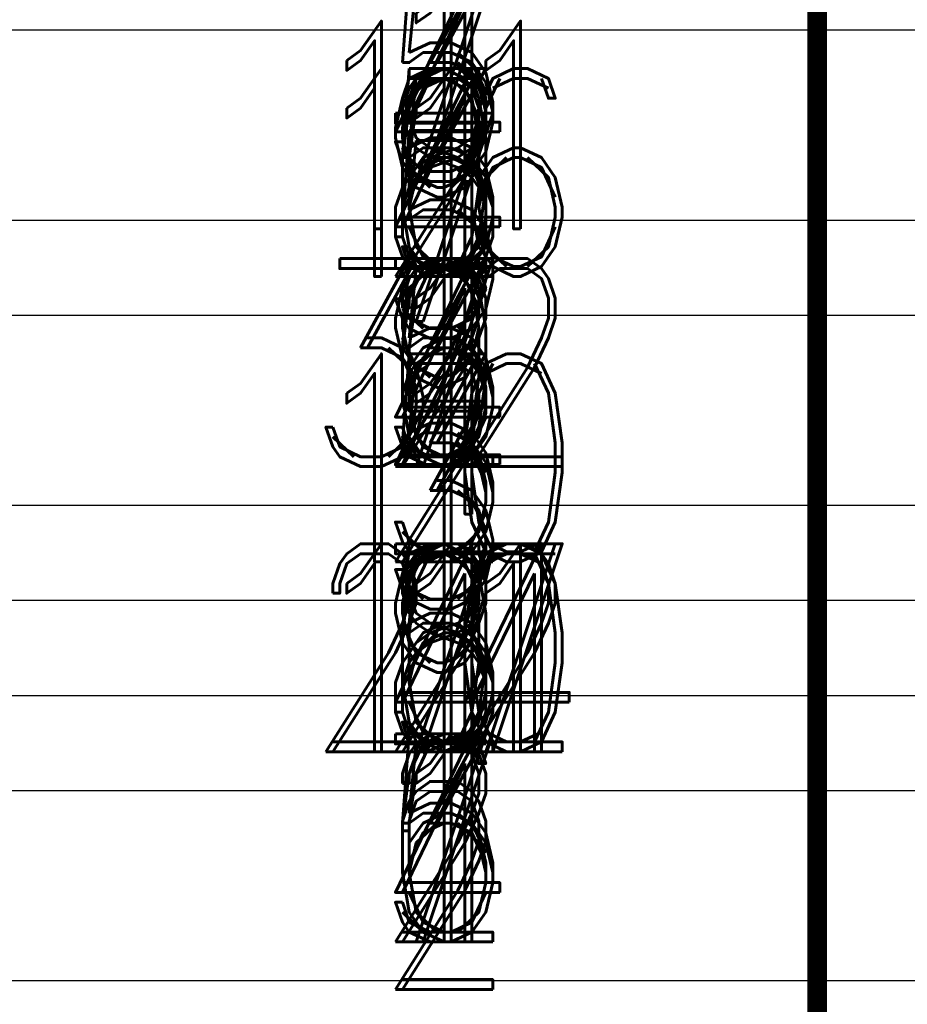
# Model space of a CAD drawing. Extents: x -2 to 113, y -136 to 16.
# Tile 407 of 541: x 73.53 to 78.2, y -33.26 to -28.08. Entities that reach past the tile are written whole.
import ezdxf
from ezdxf.enums import TextEntityAlignment as Align

# ---------------------------------------------------------------- set-up
doc = ezdxf.new("R2010")
doc.units = 0
doc.header["$MEASUREMENT"] = 0
doc.linetypes.add('SOLID', pattern=[0])
doc.layers.get('0').update_dxf_attribs({"linetype": 'SOLID'})
for name, color, linetype in [('1', 7, 'SOLID'), ('10', 7, 'SOLID'), ('11', 7, 'SOLID'), ('12', 7, 'SOLID'), ('13', 7, 'SOLID'), ('14', 7, 'SOLID'), ('15', 7, 'SOLID'), ('16', 7, 'SOLID'), ('17', 7, 'SOLID'), ('18', 7, 'SOLID'), ('19', 7, 'SOLID'), ('2', 7, 'SOLID'), ('20', 7, 'SOLID'), ('21', 7, 'SOLID'), ('22', 7, 'SOLID'), ('23', 7, 'SOLID'), ('24', 7, 'SOLID'), ('25', 7, 'SOLID'), ('26', 7, 'SOLID'), ('27', 7, 'SOLID'), ('28', 7, 'SOLID'), ('29', 7, 'SOLID'), ('3', 7, 'SOLID'), ('30', 7, 'SOLID'), ('31', 7, 'SOLID'), ('32', 7, 'SOLID'), ('33', 7, 'SOLID'), ('34', 7, 'SOLID'), ('35', 7, 'SOLID'), ('36', 7, 'SOLID'), ('37', 7, 'SOLID'), ('38', 7, 'SOLID'), ('39', 7, 'SOLID'), ('4', 7, 'SOLID'), ('40', 7, 'SOLID'), ('41', 7, 'SOLID'), ('42', 7, 'SOLID'), ('43', 7, 'SOLID'), ('44', 7, 'SOLID'), ('45', 7, 'SOLID'), ('46', 7, 'SOLID'), ('47', 7, 'SOLID'), ('48', 7, 'SOLID'), ('49', 7, 'SOLID'), ('5', 7, 'SOLID'), ('50', 7, 'SOLID'), ('51', 7, 'SOLID'), ('52', 7, 'SOLID'), ('53', 7, 'SOLID'), ('54', 7, 'SOLID'), ('55', 7, 'SOLID'), ('56', 7, 'SOLID'), ('57', 7, 'SOLID'), ('58', 7, 'SOLID'), ('59', 7, 'SOLID'), ('6', 7, 'SOLID'), ('60', 7, 'SOLID'), ('61', 7, 'SOLID'), ('62', 7, 'SOLID'), ('63', 7, 'SOLID'), ('64', 7, 'SOLID'), ('65', 7, 'SOLID'), ('66', 7, 'SOLID'), ('67', 7, 'SOLID'), ('68', 7, 'SOLID'), ('7', 7, 'SOLID'), ('8', 7, 'SOLID'), ('9', 7, 'SOLID')]:
    doc.layers.add(name, color=color, linetype=linetype)
doc.styles.add('ROMAND', font='romand', dxfattribs={"height": 1})

msp = doc.modelspace()

# ---------------------------------------------------------------- linework, layer by layer
at = {"color": 7, "linetype": 'SOLID', "const_width": 0.1029}
msp.add_lwpolyline([(77.7237, -13.1385), (77.7237, -125.6385)], dxfattribs=at)
at = {"color": 7, "linetype": 'SOLID'}
for points in [[(60.0766, -28.1385), (82.1354, -28.1385)], [(60.0766, -29.6385), (82.1354, -29.6385)], [(60.0766, -30.6385), (82.1354, -30.6385)], [(60.0766, -32.1385), (82.1354, -32.1385)], [(60.0766, -33.1385), (82.1354, -33.1385)]]:
    msp.add_lwpolyline(points, dxfattribs=at)
at = {"layer": '1', "color": 7, "linetype": 'SOLID', "const_width": 0.1029}
msp.add_lwpolyline([(77.7237, -13.1385), (77.7237, -125.6385)], dxfattribs=at)
at = {"layer": '1', "color": 7, "linetype": 'SOLID'}
for points in [[(60.0766, -28.1385), (82.1354, -28.1385)], [(60.0766, -29.6385), (82.1354, -29.6385)], [(60.0766, -30.6385), (82.1354, -30.6385)], [(60.0766, -32.1385), (82.1354, -32.1385)], [(60.0766, -33.1385), (82.1354, -33.1385)]]:
    msp.add_lwpolyline(points, dxfattribs=at)
at = {"layer": '10', "color": 7, "linetype": 'SOLID', "const_width": 0.1029}
msp.add_lwpolyline([(77.7237, -13.1385), (77.7237, -125.6385)], dxfattribs=at)
at = {"layer": '10', "color": 7, "linetype": 'SOLID'}
for points in [[(60.0766, -30.6385), (82.1354, -30.6385)], [(60.0766, -30.6385), (82.1354, -30.6385)], [(60.0766, -32.1385), (82.1354, -32.1385)], [(60.0766, -33.1385), (82.1354, -33.1385)]]:
    msp.add_lwpolyline(points, dxfattribs=at)
at = {"layer": '11', "color": 7, "linetype": 'SOLID', "const_width": 0.1029}
msp.add_lwpolyline([(77.7237, -13.1385), (77.7237, -125.6385)], dxfattribs=at)
at = {"layer": '11', "color": 7, "linetype": 'SOLID'}
for points in [[(60.0766, -30.6385), (82.1354, -30.6385)], [(60.0766, -32.1385), (82.1354, -32.1385)]]:
    msp.add_lwpolyline(points, dxfattribs=at)
at = {"layer": '12', "color": 7, "linetype": 'SOLID', "const_width": 0.1029}
msp.add_lwpolyline([(77.7237, -13.1385), (77.7237, -125.6385)], dxfattribs=at)
at = {"layer": '12', "color": 7, "linetype": 'SOLID'}
for points in [[(60.0766, -29.1385), (82.1354, -29.1385)], [(60.0766, -29.6385), (82.1354, -29.6385)], [(60.0766, -31.1385), (82.1354, -31.1385)], [(60.0766, -31.6385), (82.1354, -31.6385)], [(60.0766, -33.1385), (82.1354, -33.1385)]]:
    msp.add_lwpolyline(points, dxfattribs=at)
at = {"layer": '13', "color": 7, "linetype": 'SOLID', "const_width": 0.1029}
msp.add_lwpolyline([(77.7237, -13.1385), (77.7237, -125.6385)], dxfattribs=at)
at = {"layer": '13', "color": 7, "linetype": 'SOLID'}
for points in [[(60.0766, -29.1385), (82.1354, -29.1385)], [(60.0766, -30.6385), (82.1354, -30.6385)]]:
    msp.add_lwpolyline(points, dxfattribs=at)
at = {"layer": '14', "color": 7, "linetype": 'SOLID', "const_width": 0.1029}
msp.add_lwpolyline([(77.7237, -13.1385), (77.7237, -125.6385)], dxfattribs=at)
at = {"layer": '14', "color": 7, "linetype": 'SOLID'}
for points in [[(60.0766, -29.1385), (82.1354, -29.1385)], [(60.0766, -29.6385), (82.1354, -29.6385)], [(60.0766, -31.1385), (82.1354, -31.1385)], [(60.0766, -31.6385), (82.1354, -31.6385)], [(60.0766, -33.1385), (82.1354, -33.1385)]]:
    msp.add_lwpolyline(points, dxfattribs=at)
at = {"layer": '15', "color": 7, "linetype": 'SOLID', "const_width": 0.1029}
msp.add_lwpolyline([(77.7237, -13.1385), (77.7237, -125.6385)], dxfattribs=at)
at = {"layer": '15', "color": 7, "linetype": 'SOLID'}
for points in [[(60.0766, -29.1385), (82.1354, -29.1385)], [(60.0766, -30.6385), (82.1354, -30.6385)]]:
    msp.add_lwpolyline(points, dxfattribs=at)
at = {"layer": '16', "color": 7, "linetype": 'SOLID', "const_width": 0.1029}
msp.add_lwpolyline([(77.7237, -13.1385), (77.7237, -125.6385)], dxfattribs=at)
at = {"layer": '16', "color": 7, "linetype": 'SOLID'}
for points in [[(60.0766, -29.6385), (82.1354, -29.6385)], [(60.0766, -29.6385), (82.1354, -29.6385)], [(60.0766, -31.6385), (82.1354, -31.6385)], [(60.0766, -31.6385), (82.1354, -31.6385)]]:
    msp.add_lwpolyline(points, dxfattribs=at)
at = {"layer": '17', "color": 7, "linetype": 'SOLID', "const_width": 0.1029}
msp.add_lwpolyline([(77.7237, -13.1385), (77.7237, -125.6385)], dxfattribs=at)
at = {"layer": '17', "color": 7, "linetype": 'SOLID'}
for points in [[(60.0766, -29.1385), (82.1354, -29.1385)], [(60.0766, -31.1385), (82.1354, -31.1385)]]:
    msp.add_lwpolyline(points, dxfattribs=at)
at = {"layer": '18', "color": 7, "linetype": 'SOLID', "const_width": 0.1029}
msp.add_lwpolyline([(77.7237, -13.1385), (77.7237, -125.6385)], dxfattribs=at)
at = {"layer": '18', "color": 7, "linetype": 'SOLID'}
for points in [[(60.0766, -28.1385), (82.1354, -28.1385)], [(60.0766, -29.6385), (82.1354, -29.6385)], [(60.0766, -30.6385), (82.1354, -30.6385)], [(60.0766, -32.1385), (82.1354, -32.1385)], [(60.0766, -33.1385), (82.1354, -33.1385)]]:
    msp.add_lwpolyline(points, dxfattribs=at)
at = {"layer": '19', "color": 7, "linetype": 'SOLID', "const_width": 0.1029}
msp.add_lwpolyline([(77.7237, -13.1385), (77.7237, -125.6385)], dxfattribs=at)
at = {"layer": '19', "color": 7, "linetype": 'SOLID'}
for points in [[(60.0766, -30.6385), (82.1354, -30.6385)], [(60.0766, -32.1385), (82.1354, -32.1385)]]:
    msp.add_lwpolyline(points, dxfattribs=at)
at = {"layer": '2', "color": 7, "linetype": 'SOLID', "const_width": 0.1029}
msp.add_lwpolyline([(77.7237, -13.1385), (77.7237, -125.6385)], dxfattribs=at)
at = {"layer": '2', "color": 7, "linetype": 'SOLID'}
for points in [[(60.0766, -29.1385), (82.1354, -29.1385)], [(60.0766, -29.6385), (82.1354, -29.6385)], [(60.0766, -31.1385), (82.1354, -31.1385)], [(60.0766, -31.6385), (82.1354, -31.6385)], [(60.0766, -33.1385), (82.1354, -33.1385)]]:
    msp.add_lwpolyline(points, dxfattribs=at)
at = {"layer": '20', "color": 7, "linetype": 'SOLID', "const_width": 0.1029}
msp.add_lwpolyline([(77.7237, -13.1385), (77.7237, -125.6385)], dxfattribs=at)
at = {"layer": '20', "color": 7, "linetype": 'SOLID'}
for points in [[(60.0766, -29.1385), (82.1354, -29.1385)], [(60.0766, -29.6385), (82.1354, -29.6385)], [(60.0766, -31.1385), (82.1354, -31.1385)], [(60.0766, -31.6385), (82.1354, -31.6385)], [(60.0766, -33.1385), (82.1354, -33.1385)]]:
    msp.add_lwpolyline(points, dxfattribs=at)
at = {"layer": '21', "color": 7, "linetype": 'SOLID', "const_width": 0.1029}
msp.add_lwpolyline([(77.7237, -13.1385), (77.7237, -125.6385)], dxfattribs=at)
at = {"layer": '21', "color": 7, "linetype": 'SOLID'}
for points in [[(60.0766, -29.1385), (82.1354, -29.1385)], [(60.0766, -30.6385), (82.1354, -30.6385)]]:
    msp.add_lwpolyline(points, dxfattribs=at)
at = {"layer": '22', "color": 7, "linetype": 'SOLID', "const_width": 0.1029}
msp.add_lwpolyline([(77.7237, -13.1385), (77.7237, -125.6385)], dxfattribs=at)
at = {"layer": '22', "color": 7, "linetype": 'SOLID'}
for points in [[(60.0766, -28.1385), (82.1354, -28.1385)], [(60.0766, -29.6385), (82.1354, -29.6385)], [(60.0766, -30.6385), (82.1354, -30.6385)], [(60.0766, -32.1385), (82.1354, -32.1385)], [(60.0766, -33.1385), (82.1354, -33.1385)]]:
    msp.add_lwpolyline(points, dxfattribs=at)
at = {"layer": '23', "color": 7, "linetype": 'SOLID', "const_width": 0.1029}
msp.add_lwpolyline([(77.7237, -13.1385), (77.7237, -125.6385)], dxfattribs=at)
at = {"layer": '23', "color": 7, "linetype": 'SOLID'}
for points in [[(60.0766, -30.6385), (82.1354, -30.6385)], [(60.0766, -32.1385), (82.1354, -32.1385)]]:
    msp.add_lwpolyline(points, dxfattribs=at)
at = {"layer": '24', "color": 7, "linetype": 'SOLID', "const_width": 0.1029}
msp.add_lwpolyline([(77.7237, -13.1385), (77.7237, -125.6385)], dxfattribs=at)
at = {"layer": '24', "color": 7, "linetype": 'SOLID'}
for points in [[(60.0766, -28.1385), (82.1354, -28.1385)], [(60.0766, -29.6385), (82.1354, -29.6385)], [(60.0766, -30.6385), (82.1354, -30.6385)], [(60.0766, -32.1385), (82.1354, -32.1385)], [(60.0766, -33.1385), (82.1354, -33.1385)]]:
    msp.add_lwpolyline(points, dxfattribs=at)
at = {"layer": '25', "color": 7, "linetype": 'SOLID', "const_width": 0.1029}
msp.add_lwpolyline([(77.7237, -13.1385), (77.7237, -125.6385)], dxfattribs=at)
at = {"layer": '25', "color": 7, "linetype": 'SOLID'}
for points in [[(60.0766, -30.6385), (82.1354, -30.6385)], [(60.0766, -32.1385), (82.1354, -32.1385)]]:
    msp.add_lwpolyline(points, dxfattribs=at)
at = {"layer": '26', "color": 7, "linetype": 'SOLID', "const_width": 0.1029}
msp.add_lwpolyline([(77.7237, -13.1385), (77.7237, -125.6385)], dxfattribs=at)
at = {"layer": '26', "color": 7, "linetype": 'SOLID'}
for points in [[(60.0766, -28.1385), (82.1354, -28.1385)], [(60.0766, -29.1385), (82.1354, -29.1385)], [(60.0766, -30.6385), (82.1354, -30.6385)], [(60.0766, -31.6385), (82.1354, -31.6385)], [(60.0766, -33.1385), (82.1354, -33.1385)]]:
    msp.add_lwpolyline(points, dxfattribs=at)
at = {"layer": '27', "color": 7, "linetype": 'SOLID', "const_width": 0.1029}
msp.add_lwpolyline([(77.7237, -13.1385), (77.7237, -125.6385)], dxfattribs=at)
at = {"layer": '27', "color": 7, "linetype": 'SOLID'}
for points in [[(60.0766, -28.1385), (82.1354, -28.1385)], [(60.0766, -29.6385), (82.1354, -29.6385)], [(60.0766, -30.6385), (82.1354, -30.6385)], [(60.0766, -32.1385), (82.1354, -32.1385)], [(60.0766, -33.1385), (82.1354, -33.1385)]]:
    msp.add_lwpolyline(points, dxfattribs=at)
at = {"layer": '28', "color": 7, "linetype": 'SOLID', "const_width": 0.1029}
msp.add_lwpolyline([(77.7237, -13.1385), (77.7237, -125.6385)], dxfattribs=at)
at = {"layer": '28', "color": 7, "linetype": 'SOLID'}
for points in [[(60.0766, -28.1385), (82.1354, -28.1385)], [(60.0766, -29.6385), (82.1354, -29.6385)], [(60.0766, -33.1385), (82.1354, -33.1385)]]:
    msp.add_lwpolyline(points, dxfattribs=at)
at = {"layer": '29', "color": 7, "linetype": 'SOLID', "const_width": 0.1029}
msp.add_lwpolyline([(77.7237, -13.1385), (77.7237, -125.6385)], dxfattribs=at)
at = {"layer": '29', "color": 7, "linetype": 'SOLID'}
for points in [[(60.0766, -29.1385), (82.1354, -29.1385)], [(60.0766, -30.6385), (82.1354, -30.6385)], [(60.0766, -31.6385), (82.1354, -31.6385)], [(60.0766, -33.1385), (82.1354, -33.1385)]]:
    msp.add_lwpolyline(points, dxfattribs=at)
at = {"layer": '3', "color": 7, "linetype": 'SOLID', "const_width": 0.1029}
msp.add_lwpolyline([(77.7237, -13.1385), (77.7237, -125.6385)], dxfattribs=at)
at = {"layer": '3', "color": 7, "linetype": 'SOLID'}
for points in [[(60.0766, -29.1385), (82.1354, -29.1385)], [(60.0766, -30.6385), (82.1354, -30.6385)]]:
    msp.add_lwpolyline(points, dxfattribs=at)
at = {"layer": '30', "color": 7, "linetype": 'SOLID', "const_width": 0.1029}
msp.add_lwpolyline([(77.7237, -13.1385), (77.7237, -125.6385)], dxfattribs=at)
at = {"layer": '30', "color": 7, "linetype": 'SOLID'}
for points in [[(60.0766, -28.1385), (82.1354, -28.1385)], [(60.0766, -29.6385), (82.1354, -29.6385)], [(60.0766, -30.6385), (82.1354, -30.6385)], [(60.0766, -32.1385), (82.1354, -32.1385)], [(60.0766, -33.1385), (82.1354, -33.1385)]]:
    msp.add_lwpolyline(points, dxfattribs=at)
at = {"layer": '31', "color": 7, "linetype": 'SOLID', "const_width": 0.1029}
msp.add_lwpolyline([(77.7237, -13.1385), (77.7237, -125.6385)], dxfattribs=at)
at = {"layer": '31', "color": 7, "linetype": 'SOLID'}
for points in [[(60.0766, -30.6385), (82.1354, -30.6385)], [(60.0766, -32.1385), (82.1354, -32.1385)]]:
    msp.add_lwpolyline(points, dxfattribs=at)
at = {"layer": '32', "color": 7, "linetype": 'SOLID', "const_width": 0.1029}
msp.add_lwpolyline([(77.7237, -13.1385), (77.7237, -125.6385)], dxfattribs=at)
at = {"layer": '33', "color": 7, "linetype": 'SOLID', "const_width": 0.1029}
msp.add_lwpolyline([(77.7237, -13.1385), (77.7237, -125.6385)], dxfattribs=at)
at = {"layer": '34', "color": 7, "linetype": 'SOLID', "const_width": 0.1029}
msp.add_lwpolyline([(77.7237, -13.1385), (77.7237, -125.6385)], dxfattribs=at)
at = {"layer": '35', "color": 7, "linetype": 'SOLID', "const_width": 0.1029}
msp.add_lwpolyline([(77.7237, -13.1385), (77.7237, -125.6385)], dxfattribs=at)
at = {"layer": '36', "color": 7, "linetype": 'SOLID', "const_width": 0.1029}
msp.add_lwpolyline([(77.7237, -13.1385), (77.7237, -125.6385)], dxfattribs=at)
at = {"layer": '37', "color": 7, "linetype": 'SOLID', "const_width": 0.1029}
msp.add_lwpolyline([(77.7237, -13.1385), (77.7237, -125.6385)], dxfattribs=at)
at = {"layer": '38', "color": 7, "linetype": 'SOLID', "const_width": 0.1029}
msp.add_lwpolyline([(77.7237, -13.1385), (77.7237, -125.6385)], dxfattribs=at)
at = {"layer": '39', "color": 7, "linetype": 'SOLID', "const_width": 0.1029}
msp.add_lwpolyline([(77.7237, -13.1385), (77.7237, -125.6385)], dxfattribs=at)
at = {"layer": '39', "color": 7, "linetype": 'SOLID'}
for points in [[(60.0766, -28.1385), (82.1354, -28.1385)], [(60.0766, -29.6385), (82.1354, -29.6385)], [(60.0766, -30.6385), (82.1354, -30.6385)], [(60.0766, -32.1385), (82.1354, -32.1385)], [(60.0766, -33.1385), (82.1354, -33.1385)]]:
    msp.add_lwpolyline(points, dxfattribs=at)
at = {"layer": '4', "color": 7, "linetype": 'SOLID', "const_width": 0.1029}
msp.add_lwpolyline([(77.7237, -13.1385), (77.7237, -125.6385)], dxfattribs=at)
at = {"layer": '4', "color": 7, "linetype": 'SOLID'}
for points in [[(60.0766, -29.1385), (82.1354, -29.1385)], [(60.0766, -29.6385), (82.1354, -29.6385)], [(60.0766, -31.1385), (82.1354, -31.1385)], [(60.0766, -31.6385), (82.1354, -31.6385)], [(60.0766, -33.1385), (82.1354, -33.1385)]]:
    msp.add_lwpolyline(points, dxfattribs=at)
at = {"layer": '40', "color": 7, "linetype": 'SOLID', "const_width": 0.1029}
msp.add_lwpolyline([(77.7237, -13.1385), (77.7237, -125.6385)], dxfattribs=at)
at = {"layer": '40', "color": 7, "linetype": 'SOLID'}
for points in [[(60.0766, -30.6385), (82.1354, -30.6385)], [(60.0766, -32.1385), (82.1354, -32.1385)]]:
    msp.add_lwpolyline(points, dxfattribs=at)
at = {"layer": '41', "color": 7, "linetype": 'SOLID', "const_width": 0.1029}
msp.add_lwpolyline([(77.7237, -13.1385), (77.7237, -125.6385)], dxfattribs=at)
at = {"layer": '41', "color": 7, "linetype": 'SOLID'}
for points in [[(60.0766, -28.1385), (82.1354, -28.1385)], [(60.0766, -29.6385), (82.1354, -29.6385)], [(60.0766, -30.6385), (82.1354, -30.6385)], [(60.0766, -32.1385), (82.1354, -32.1385)], [(60.0766, -33.1385), (82.1354, -33.1385)]]:
    msp.add_lwpolyline(points, dxfattribs=at)
at = {"layer": '42', "color": 7, "linetype": 'SOLID', "const_width": 0.1029}
msp.add_lwpolyline([(77.7237, -13.1385), (77.7237, -125.6385)], dxfattribs=at)
at = {"layer": '42', "color": 7, "linetype": 'SOLID'}
for points in [[(60.0766, -30.6385), (82.1354, -30.6385)], [(60.0766, -32.1385), (82.1354, -32.1385)]]:
    msp.add_lwpolyline(points, dxfattribs=at)
at = {"layer": '43', "color": 7, "linetype": 'SOLID', "const_width": 0.1029}
msp.add_lwpolyline([(77.7237, -13.1385), (77.7237, -125.6385)], dxfattribs=at)
at = {"layer": '43', "color": 7, "linetype": 'SOLID'}
for points in [[(60.0766, -28.1385), (82.1354, -28.1385)], [(60.0766, -29.6385), (82.1354, -29.6385)], [(60.0766, -30.6385), (82.1354, -30.6385)], [(60.0766, -32.1385), (82.1354, -32.1385)], [(60.0766, -33.1385), (82.1354, -33.1385)]]:
    msp.add_lwpolyline(points, dxfattribs=at)
at = {"layer": '44', "color": 7, "linetype": 'SOLID', "const_width": 0.1029}
msp.add_lwpolyline([(77.7237, -13.1385), (77.7237, -125.6385)], dxfattribs=at)
at = {"layer": '44', "color": 7, "linetype": 'SOLID'}
for points in [[(60.0766, -30.6385), (82.1354, -30.6385)], [(60.0766, -32.1385), (82.1354, -32.1385)]]:
    msp.add_lwpolyline(points, dxfattribs=at)
at = {"layer": '45', "color": 7, "linetype": 'SOLID', "const_width": 0.1029}
msp.add_lwpolyline([(77.7237, -13.1385), (77.7237, -125.6385)], dxfattribs=at)
at = {"layer": '45', "color": 7, "linetype": 'SOLID'}
for points in [[(60.0766, -28.1385), (82.1354, -28.1385)], [(60.0766, -29.1385), (82.1354, -29.1385)], [(60.0766, -30.6385), (82.1354, -30.6385)], [(60.0766, -31.6385), (82.1354, -31.6385)], [(60.0766, -33.1385), (82.1354, -33.1385)]]:
    msp.add_lwpolyline(points, dxfattribs=at)
at = {"layer": '46', "color": 7, "linetype": 'SOLID', "const_width": 0.1029}
msp.add_lwpolyline([(77.7237, -13.1385), (77.7237, -125.6385)], dxfattribs=at)
at = {"layer": '46', "color": 7, "linetype": 'SOLID'}
for points in [[(60.0766, -28.1385), (82.1354, -28.1385)], [(60.0766, -29.1385), (82.1354, -29.1385)], [(60.0766, -30.6385), (82.1354, -30.6385)], [(60.0766, -31.6385), (82.1354, -31.6385)], [(60.0766, -33.1385), (82.1354, -33.1385)]]:
    msp.add_lwpolyline(points, dxfattribs=at)
at = {"layer": '47', "color": 7, "linetype": 'SOLID', "const_width": 0.1029}
msp.add_lwpolyline([(77.7237, -13.1385), (77.7237, -125.6385)], dxfattribs=at)
at = {"layer": '47', "color": 7, "linetype": 'SOLID'}
for points in [[(60.0766, -28.1385), (82.1354, -28.1385)], [(60.0766, -29.6385), (82.1354, -29.6385)], [(60.0766, -30.6385), (82.1354, -30.6385)], [(60.0766, -32.1385), (82.1354, -32.1385)], [(60.0766, -33.1385), (82.1354, -33.1385)]]:
    msp.add_lwpolyline(points, dxfattribs=at)
at = {"layer": '48', "color": 7, "linetype": 'SOLID', "const_width": 0.1029}
msp.add_lwpolyline([(77.7237, -13.1385), (77.7237, -125.6385)], dxfattribs=at)
at = {"layer": '48', "color": 7, "linetype": 'SOLID'}
for points in [[(60.0766, -28.1385), (82.1354, -28.1385)], [(60.0766, -29.6385), (82.1354, -29.6385)], [(60.0766, -30.6385), (82.1354, -30.6385)], [(60.0766, -32.1385), (82.1354, -32.1385)], [(60.0766, -33.1385), (82.1354, -33.1385)]]:
    msp.add_lwpolyline(points, dxfattribs=at)
at = {"layer": '49', "color": 7, "linetype": 'SOLID', "const_width": 0.1029}
msp.add_lwpolyline([(77.7237, -13.1385), (77.7237, -125.6385)], dxfattribs=at)
at = {"layer": '49', "color": 7, "linetype": 'SOLID'}
for points in [[(60.0766, -28.1385), (82.1354, -28.1385)], [(60.0766, -29.6385), (82.1354, -29.6385)], [(60.0766, -30.6385), (82.1354, -30.6385)], [(60.0766, -32.1385), (82.1354, -32.1385)], [(60.0766, -33.1385), (82.1354, -33.1385)]]:
    msp.add_lwpolyline(points, dxfattribs=at)
at = {"layer": '5', "color": 7, "linetype": 'SOLID', "const_width": 0.1029}
msp.add_lwpolyline([(77.7237, -13.1385), (77.7237, -125.6385)], dxfattribs=at)
at = {"layer": '5', "color": 7, "linetype": 'SOLID'}
for points in [[(60.0766, -29.1385), (82.1354, -29.1385)], [(60.0766, -30.6385), (82.1354, -30.6385)]]:
    msp.add_lwpolyline(points, dxfattribs=at)
at = {"layer": '50', "color": 7, "linetype": 'SOLID', "const_width": 0.1029}
msp.add_lwpolyline([(77.7237, -13.1385), (77.7237, -125.6385)], dxfattribs=at)
at = {"layer": '50', "color": 7, "linetype": 'SOLID'}
for points in [[(60.0766, -29.1385), (82.1354, -29.1385)], [(60.0766, -29.6385), (82.1354, -29.6385)], [(60.0766, -31.1385), (82.1354, -31.1385)], [(60.0766, -31.6385), (82.1354, -31.6385)], [(60.0766, -33.1385), (82.1354, -33.1385)]]:
    msp.add_lwpolyline(points, dxfattribs=at)
at = {"layer": '51', "color": 7, "linetype": 'SOLID', "const_width": 0.1029}
msp.add_lwpolyline([(77.7237, -13.1385), (77.7237, -125.6385)], dxfattribs=at)
at = {"layer": '51', "color": 7, "linetype": 'SOLID'}
for points in [[(60.0766, -29.1385), (82.1354, -29.1385)], [(60.0766, -30.6385), (82.1354, -30.6385)]]:
    msp.add_lwpolyline(points, dxfattribs=at)
at = {"layer": '52', "color": 7, "linetype": 'SOLID', "const_width": 0.1029}
msp.add_lwpolyline([(77.7237, -13.1385), (77.7237, -125.6385)], dxfattribs=at)
at = {"layer": '52', "color": 7, "linetype": 'SOLID'}
for points in [[(60.0766, -28.1385), (82.1354, -28.1385)], [(60.0766, -29.6385), (82.1354, -29.6385)], [(60.0766, -30.6385), (82.1354, -30.6385)], [(60.0766, -32.1385), (82.1354, -32.1385)], [(60.0766, -33.1385), (82.1354, -33.1385)]]:
    msp.add_lwpolyline(points, dxfattribs=at)
at = {"layer": '53', "color": 7, "linetype": 'SOLID', "const_width": 0.1029}
msp.add_lwpolyline([(77.7237, -13.1385), (77.7237, -125.6385)], dxfattribs=at)
at = {"layer": '53', "color": 7, "linetype": 'SOLID'}
for points in [[(60.0766, -30.6385), (82.1354, -30.6385)], [(60.0766, -32.1385), (82.1354, -32.1385)]]:
    msp.add_lwpolyline(points, dxfattribs=at)
at = {"layer": '54', "color": 7, "linetype": 'SOLID', "const_width": 0.1029}
msp.add_lwpolyline([(77.7237, -13.1385), (77.7237, -125.6385)], dxfattribs=at)
at = {"layer": '54', "color": 7, "linetype": 'SOLID'}
for points in [[(60.0766, -29.1385), (82.1354, -29.1385)], [(60.0766, -29.6385), (82.1354, -29.6385)], [(60.0766, -31.1385), (82.1354, -31.1385)], [(60.0766, -31.6385), (82.1354, -31.6385)], [(60.0766, -33.1385), (82.1354, -33.1385)]]:
    msp.add_lwpolyline(points, dxfattribs=at)
at = {"layer": '55', "color": 7, "linetype": 'SOLID', "const_width": 0.1029}
msp.add_lwpolyline([(77.7237, -13.1385), (77.7237, -125.6385)], dxfattribs=at)
at = {"layer": '55', "color": 7, "linetype": 'SOLID'}
for points in [[(60.0766, -29.1385), (82.1354, -29.1385)], [(60.0766, -30.6385), (82.1354, -30.6385)]]:
    msp.add_lwpolyline(points, dxfattribs=at)
at = {"layer": '56', "color": 7, "linetype": 'SOLID', "const_width": 0.1029}
msp.add_lwpolyline([(77.7237, -13.1385), (77.7237, -125.6385)], dxfattribs=at)
at = {"layer": '56', "color": 7, "linetype": 'SOLID'}
for points in [[(60.0766, -28.1385), (82.1354, -28.1385)], [(60.0766, -29.6385), (82.1354, -29.6385)], [(60.0766, -30.6385), (82.1354, -30.6385)], [(60.0766, -32.1385), (82.1354, -32.1385)], [(60.0766, -33.1385), (82.1354, -33.1385)]]:
    msp.add_lwpolyline(points, dxfattribs=at)
at = {"layer": '57', "color": 7, "linetype": 'SOLID', "const_width": 0.1029}
msp.add_lwpolyline([(77.7237, -13.1385), (77.7237, -125.6385)], dxfattribs=at)
at = {"layer": '57', "color": 7, "linetype": 'SOLID'}
for points in [[(60.0766, -28.1385), (82.1354, -28.1385)], [(60.0766, -29.6385), (82.1354, -29.6385)], [(60.0766, -30.6385), (82.1354, -30.6385)], [(60.0766, -32.1385), (82.1354, -32.1385)], [(60.0766, -33.1385), (82.1354, -33.1385)]]:
    msp.add_lwpolyline(points, dxfattribs=at)
at = {"layer": '58', "color": 7, "linetype": 'SOLID', "const_width": 0.1029}
msp.add_lwpolyline([(77.7237, -13.1385), (77.7237, -125.6385)], dxfattribs=at)
at = {"layer": '58', "color": 7, "linetype": 'SOLID'}
for points in [[(60.0766, -30.6385), (82.1354, -30.6385)], [(60.0766, -32.1385), (82.1354, -32.1385)]]:
    msp.add_lwpolyline(points, dxfattribs=at)
at = {"layer": '59', "color": 7, "linetype": 'SOLID', "const_width": 0.1029}
msp.add_lwpolyline([(77.7237, -13.1385), (77.7237, -125.6385)], dxfattribs=at)
at = {"layer": '59', "color": 7, "linetype": 'SOLID'}
for points in [[(60.0766, -28.1385), (82.1354, -28.1385)], [(60.0766, -29.6385), (82.1354, -29.6385)], [(60.0766, -30.6385), (82.1354, -30.6385)], [(60.0766, -32.1385), (82.1354, -32.1385)], [(60.0766, -33.1385), (82.1354, -33.1385)]]:
    msp.add_lwpolyline(points, dxfattribs=at)
at = {"layer": '6', "color": 7, "linetype": 'SOLID', "const_width": 0.1029}
msp.add_lwpolyline([(77.7237, -13.1385), (77.7237, -125.6385)], dxfattribs=at)
at = {"layer": '6', "color": 7, "linetype": 'SOLID'}
for points in [[(60.0766, -28.1385), (82.1354, -28.1385)], [(60.0766, -29.6385), (82.1354, -29.6385)], [(60.0766, -30.6385), (82.1354, -30.6385)], [(60.0766, -32.1385), (82.1354, -32.1385)], [(60.0766, -33.1385), (82.1354, -33.1385)]]:
    msp.add_lwpolyline(points, dxfattribs=at)
at = {"layer": '60', "color": 7, "linetype": 'SOLID', "const_width": 0.1029}
msp.add_lwpolyline([(77.7237, -13.1385), (77.7237, -125.6385)], dxfattribs=at)
at = {"layer": '60', "color": 7, "linetype": 'SOLID'}
for points in [[(60.0766, -30.6385), (82.1354, -30.6385)], [(60.0766, -32.1385), (82.1354, -32.1385)]]:
    msp.add_lwpolyline(points, dxfattribs=at)
at = {"layer": '61', "color": 7, "linetype": 'SOLID', "const_width": 0.1029}
msp.add_lwpolyline([(77.7237, -13.1385), (77.7237, -125.6385)], dxfattribs=at)
at = {"layer": '61', "color": 7, "linetype": 'SOLID'}
for points in [[(60.0766, -28.1385), (82.1354, -28.1385)], [(60.0766, -29.6385), (82.1354, -29.6385)], [(60.0766, -30.6385), (82.1354, -30.6385)], [(60.0766, -32.1385), (82.1354, -32.1385)], [(60.0766, -33.1385), (82.1354, -33.1385)]]:
    msp.add_lwpolyline(points, dxfattribs=at)
at = {"layer": '62', "color": 7, "linetype": 'SOLID', "const_width": 0.1029}
msp.add_lwpolyline([(77.7237, -13.1385), (77.7237, -125.6385)], dxfattribs=at)
at = {"layer": '62', "color": 7, "linetype": 'SOLID'}
for points in [[(60.0766, -30.6385), (82.1354, -30.6385)], [(60.0766, -32.1385), (82.1354, -32.1385)]]:
    msp.add_lwpolyline(points, dxfattribs=at)
at = {"layer": '63', "color": 7, "linetype": 'SOLID', "const_width": 0.1029}
msp.add_lwpolyline([(77.7237, -13.1385), (77.7237, -125.6385)], dxfattribs=at)
at = {"layer": '63', "color": 7, "linetype": 'SOLID'}
for points in [[(60.0766, -28.1385), (82.1354, -28.1385)], [(60.0766, -29.6385), (82.1354, -29.6385)], [(60.0766, -30.6385), (82.1354, -30.6385)], [(60.0766, -32.1385), (82.1354, -32.1385)], [(60.0766, -33.1385), (82.1354, -33.1385)]]:
    msp.add_lwpolyline(points, dxfattribs=at)
at = {"layer": '64', "color": 7, "linetype": 'SOLID', "const_width": 0.1029}
msp.add_lwpolyline([(77.7237, -13.1385), (77.7237, -125.6385)], dxfattribs=at)
at = {"layer": '64', "color": 7, "linetype": 'SOLID'}
for points in [[(60.0766, -30.6385), (82.1354, -30.6385)], [(60.0766, -32.1385), (82.1354, -32.1385)]]:
    msp.add_lwpolyline(points, dxfattribs=at)
at = {"layer": '65', "color": 7, "linetype": 'SOLID', "const_width": 0.1029}
msp.add_lwpolyline([(77.7237, -13.1385), (77.7237, -125.6385)], dxfattribs=at)
at = {"layer": '65', "color": 7, "linetype": 'SOLID'}
for points in [[(60.0766, -29.1385), (82.1354, -29.1385)], [(60.0766, -29.6385), (82.1354, -29.6385)], [(60.0766, -31.1385), (82.1354, -31.1385)], [(60.0766, -31.6385), (82.1354, -31.6385)], [(60.0766, -33.1385), (82.1354, -33.1385)]]:
    msp.add_lwpolyline(points, dxfattribs=at)
at = {"layer": '66', "color": 7, "linetype": 'SOLID', "const_width": 0.1029}
msp.add_lwpolyline([(77.7237, -13.1385), (77.7237, -125.6385)], dxfattribs=at)
at = {"layer": '66', "color": 7, "linetype": 'SOLID'}
for points in [[(60.0766, -29.1385), (82.1354, -29.1385)], [(60.0766, -30.6385), (82.1354, -30.6385)]]:
    msp.add_lwpolyline(points, dxfattribs=at)
at = {"layer": '67', "color": 7, "linetype": 'SOLID', "const_width": 0.1029}
msp.add_lwpolyline([(77.7237, -13.1385), (77.7237, -125.6385)], dxfattribs=at)
at = {"layer": '67', "color": 7, "linetype": 'SOLID'}
for points in [[(60.0766, -29.1385), (82.1354, -29.1385)], [(60.0766, -29.6385), (82.1354, -29.6385)], [(60.0766, -31.1385), (82.1354, -31.1385)], [(60.0766, -31.6385), (82.1354, -31.6385)], [(60.0766, -33.1385), (82.1354, -33.1385)]]:
    msp.add_lwpolyline(points, dxfattribs=at)
at = {"layer": '68', "color": 7, "linetype": 'SOLID', "const_width": 0.1029}
msp.add_lwpolyline([(77.7237, -13.1385), (77.7237, -125.6385)], dxfattribs=at)
at = {"layer": '68', "color": 7, "linetype": 'SOLID'}
for points in [[(60.0766, -29.1385), (82.1354, -29.1385)], [(60.0766, -30.6385), (82.1354, -30.6385)]]:
    msp.add_lwpolyline(points, dxfattribs=at)
at = {"layer": '7', "color": 7, "linetype": 'SOLID', "const_width": 0.1029}
msp.add_lwpolyline([(77.7237, -13.1385), (77.7237, -125.6385)], dxfattribs=at)
at = {"layer": '7', "color": 7, "linetype": 'SOLID'}
for points in [[(60.0766, -30.6385), (82.1354, -30.6385)], [(60.0766, -32.1385), (82.1354, -32.1385)]]:
    msp.add_lwpolyline(points, dxfattribs=at)
at = {"layer": '8', "color": 7, "linetype": 'SOLID', "const_width": 0.1029}
msp.add_lwpolyline([(77.7237, -13.1385), (77.7237, -125.6385)], dxfattribs=at)
at = {"layer": '8', "color": 7, "linetype": 'SOLID'}
for points in [[(60.0766, -29.6385), (82.1354, -29.6385)], [(60.0766, -29.6385), (82.1354, -29.6385)], [(60.0766, -31.1385), (82.1354, -31.1385)], [(60.0766, -31.6385), (82.1354, -31.6385)], [(60.0766, -33.1385), (82.1354, -33.1385)]]:
    msp.add_lwpolyline(points, dxfattribs=at)
at = {"layer": '9', "color": 7, "linetype": 'SOLID', "const_width": 0.1029}
msp.add_lwpolyline([(77.7237, -13.1385), (77.7237, -125.6385)], dxfattribs=at)
at = {"layer": '9', "color": 7, "linetype": 'SOLID'}
for points in [[(60.0766, -29.1385), (82.1354, -29.1385)], [(60.0766, -30.6385), (82.1354, -30.6385)]]:
    msp.add_lwpolyline(points, dxfattribs=at)

# ---------------------------------------------------------------- texts
at = {"color": 7, "style": 'ROMAND', "width": 0.78}
for p in [(75.7604, -28.8885), (75.7604, -31.3885)]:
    msp.add_text('1', height=1.0941, dxfattribs=at).set_placement(p, align=Align.MIDDLE_CENTER)
at = {"layer": '1', "color": 7, "style": 'ROMAND', "width": 0.78}
for s, p in [('2', (75.7604, -28.8885)), ('4', (75.7604, -31.3885))]:
    msp.add_text(s, height=1.0941, dxfattribs=at).set_placement(p, align=Align.MIDDLE_CENTER)
at = {"layer": '10', "color": 7, "style": 'ROMAND', "width": 0.78}
msp.add_text('1', height=1.0941, dxfattribs=at).set_placement((75.7604, -31.3885), align=Align.MIDDLE_CENTER)
at = {"layer": '11', "color": 7, "style": 'ROMAND', "width": 0.78}
msp.add_text('11', height=1.09412, dxfattribs=at).set_placement((75.7604, -31.3885), align=Align.MIDDLE_CENTER)
at = {"layer": '12', "color": 7, "style": 'ROMAND', "width": 0.78}
for p in [(75.7604, -28.3885), (75.7604, -32.3885)]:
    msp.add_text('5', height=1.0941, dxfattribs=at).set_placement(p, align=Align.MIDDLE_CENTER)
at = {"layer": '13', "color": 7, "style": 'ROMAND', "width": 0.78}
msp.add_text('5', height=1.0941, dxfattribs=at).set_placement((75.7604, -29.8885), align=Align.MIDDLE_CENTER)
at = {"layer": '14', "color": 7, "style": 'ROMAND', "width": 0.78}
for s, p in [('1', (75.7604, -28.3885)), ('2', (75.7604, -30.3885)), ('2', (75.7604, -32.3885))]:
    msp.add_text(s, height=1.0941, dxfattribs=at).set_placement(p, align=Align.MIDDLE_CENTER)
at = {"layer": '15', "color": 7, "style": 'ROMAND', "width": 0.78}
msp.add_text('5', height=1.0941, dxfattribs=at).set_placement((75.7604, -29.8885), align=Align.MIDDLE_CENTER)
at = {"layer": '16', "color": 7, "style": 'ROMAND', "width": 0.78}
for s, height, p in [('11', 1.09412, (75.7604, -28.6385)), ('3', 1.0941, (75.7604, -30.6385)), ('2', 1.0941, (75.7604, -32.6385))]:
    msp.add_text(s, height=height, dxfattribs=at).set_placement(p, align=Align.MIDDLE_CENTER)
at = {"layer": '17', "color": 7, "style": 'ROMAND', "width": 0.78}
msp.add_text('4', height=1.0941, dxfattribs=at).set_placement((75.7604, -30.1385), align=Align.MIDDLE_CENTER)
at = {"layer": '18', "color": 7, "style": 'ROMAND', "width": 0.78}
for p in [(75.7604, -28.8885), (75.7604, -31.3885)]:
    msp.add_text('6', height=1.0941, dxfattribs=at).set_placement(p, align=Align.MIDDLE_CENTER)
at = {"layer": '19', "color": 7, "style": 'ROMAND', "width": 0.78}
msp.add_text('9', height=1.0941, dxfattribs=at).set_placement((75.7604, -31.3885), align=Align.MIDDLE_CENTER)
at = {"layer": '2', "color": 7, "style": 'ROMAND', "width": 0.78}
for s, p in [('1', (75.7604, -28.3885)), ('1', (75.7604, -30.3885)), ('3', (75.7604, -32.3885))]:
    msp.add_text(s, height=1.0941, dxfattribs=at).set_placement(p, align=Align.MIDDLE_CENTER)
at = {"layer": '20', "color": 7, "style": 'ROMAND', "width": 0.78}
for s, p in [('1', (75.7604, -28.3885)), ('3', (75.7604, -30.3885)), ('1', (75.7604, -32.3885))]:
    msp.add_text(s, height=1.0941, dxfattribs=at).set_placement(p, align=Align.MIDDLE_CENTER)
at = {"layer": '21', "color": 7, "style": 'ROMAND', "width": 0.78}
msp.add_text('3', height=1.0941, dxfattribs=at).set_placement((75.7604, -29.8885), align=Align.MIDDLE_CENTER)
at = {"layer": '23', "color": 7, "style": 'ROMAND', "width": 0.78}
msp.add_text('5', height=1.0941, dxfattribs=at).set_placement((75.7604, -31.3885), align=Align.MIDDLE_CENTER)
at = {"layer": '25', "color": 7, "style": 'ROMAND', "width": 0.78}
msp.add_text('14', height=1.09412, dxfattribs=at).set_placement((75.7604, -31.3885), align=Align.MIDDLE_CENTER)
at = {"layer": '26', "color": 7, "style": 'ROMAND', "width": 0.78}
for p in [(75.7604, -29.8885), (75.7604, -32.3885)]:
    msp.add_text('1', height=1.0941, dxfattribs=at).set_placement(p, align=Align.MIDDLE_CENTER)
at = {"layer": '28', "color": 7, "style": 'ROMAND', "width": 0.78}
msp.add_text('16', height=1.09412, dxfattribs=at).set_placement((75.7604, -28.8885), align=Align.MIDDLE_CENTER)
at = {"layer": '29', "color": 7, "style": 'ROMAND', "width": 0.78}
msp.add_text('32', height=1.09412, dxfattribs=at).set_placement((75.7604, -29.8885), align=Align.MIDDLE_CENTER)
at = {"layer": '31', "color": 7, "style": 'ROMAND', "width": 0.78}
msp.add_text('22', height=1.09412, dxfattribs=at).set_placement((75.7604, -31.3885), align=Align.MIDDLE_CENTER)
at = {"layer": '39', "color": 7, "style": 'ROMAND', "width": 0.78}
for s, height, p in [('5', 1.0941, (75.7604, -28.8885)), ('10', 1.09412, (75.7604, -31.3885))]:
    msp.add_text(s, height=height, dxfattribs=at).set_placement(p, align=Align.MIDDLE_CENTER)
at = {"layer": '4', "color": 7, "style": 'ROMAND', "width": 0.78}
for s, p in [('3', (75.7604, -28.3885)), ('5', (75.7604, -30.3885)), ('6', (75.7604, -32.3885))]:
    msp.add_text(s, height=1.0941, dxfattribs=at).set_placement(p, align=Align.MIDDLE_CENTER)
at = {"layer": '40', "color": 7, "style": 'ROMAND', "width": 0.78}
msp.add_text('8', height=1.0941, dxfattribs=at).set_placement((75.7604, -31.3885), align=Align.MIDDLE_CENTER)
at = {"layer": '42', "color": 7, "style": 'ROMAND', "width": 0.78}
msp.add_text('8', height=1.0941, dxfattribs=at).set_placement((75.7604, -31.3885), align=Align.MIDDLE_CENTER)
at = {"layer": '43', "color": 7, "style": 'ROMAND', "width": 0.78}
for s, p in [('8', (75.7604, -28.8885)), ('6', (75.7604, -31.3885))]:
    msp.add_text(s, height=1.0941, dxfattribs=at).set_placement(p, align=Align.MIDDLE_CENTER)
at = {"layer": '44', "color": 7, "style": 'ROMAND', "width": 0.78}
msp.add_text('8', height=1.0941, dxfattribs=at).set_placement((75.7604, -31.3885), align=Align.MIDDLE_CENTER)
at = {"layer": '45', "color": 7, "style": 'ROMAND', "width": 0.78}
for s, p in [('9', (75.7604, -29.8885)), ('4', (75.7604, -32.3885))]:
    msp.add_text(s, height=1.0941, dxfattribs=at).set_placement(p, align=Align.MIDDLE_CENTER)
at = {"layer": '46', "color": 7, "style": 'ROMAND', "width": 0.78}
for s, p in [('2', (75.7604, -29.8885)), ('1', (75.7604, -32.3885))]:
    msp.add_text(s, height=1.0941, dxfattribs=at).set_placement(p, align=Align.MIDDLE_CENTER)
at = {"layer": '47', "color": 7, "style": 'ROMAND', "width": 0.78}
for p in [(75.7604, -28.8885), (75.7604, -31.3885)]:
    msp.add_text('9', height=1.0941, dxfattribs=at).set_placement(p, align=Align.MIDDLE_CENTER)
at = {"layer": '48', "color": 7, "style": 'ROMAND', "width": 0.78}
for p in [(75.7604, -28.8885), (75.7604, -31.3885)]:
    msp.add_text('5', height=1.0941, dxfattribs=at).set_placement(p, align=Align.MIDDLE_CENTER)
at = {"layer": '49', "color": 7, "style": 'ROMAND', "width": 0.78}
for s, p in [('4', (75.7604, -28.8885)), ('6', (75.7604, -31.3885))]:
    msp.add_text(s, height=1.0941, dxfattribs=at).set_placement(p, align=Align.MIDDLE_CENTER)
at = {"layer": '5', "color": 7, "style": 'ROMAND', "width": 0.78}
msp.add_text('4', height=1.0941, dxfattribs=at).set_placement((75.7604, -29.8885), align=Align.MIDDLE_CENTER)
at = {"layer": '50', "color": 7, "style": 'ROMAND', "width": 0.78}
msp.add_text('7', height=1.0941, dxfattribs=at).set_placement((75.7604, -32.3885), align=Align.MIDDLE_CENTER)
at = {"layer": '51', "color": 7, "style": 'ROMAND', "width": 0.78}
msp.add_text('6', height=1.0941, dxfattribs=at).set_placement((75.7604, -29.8885), align=Align.MIDDLE_CENTER)
at = {"layer": '52', "color": 7, "style": 'ROMAND', "width": 0.78}
for s, p in [('5', (75.7604, -29.2144)), ('2', (75.7604, -31.3885))]:
    msp.add_text(s, height=1.0941, dxfattribs=at).set_placement(p, align=Align.MIDDLE_CENTER)
at = {"layer": '53', "color": 7, "style": 'ROMAND', "width": 0.78}
msp.add_text('10', height=1.09412, dxfattribs=at).set_placement((75.7604, -31.3885), align=Align.MIDDLE_CENTER)
at = {"layer": '54', "color": 7, "style": 'ROMAND', "width": 0.78}
for s, height, p in [('7', 1.0941, (75.7604, -28.3885)), ('10', 1.09412, (75.7604, -30.3885)), ('1', 1.0941, (75.7604, -32.3885))]:
    msp.add_text(s, height=height, dxfattribs=at).set_placement(p, align=Align.MIDDLE_CENTER)
at = {"layer": '55', "color": 7, "style": 'ROMAND', "width": 0.78}
msp.add_text('4', height=1.0941, dxfattribs=at).set_placement((75.7604, -29.8885), align=Align.MIDDLE_CENTER)
at = {"layer": '56', "color": 7, "style": 'ROMAND', "width": 0.78}
for s, p in [('2', (75.7604, -28.8885)), ('5', (75.7604, -31.3885))]:
    msp.add_text(s, height=1.0941, dxfattribs=at).set_placement(p, align=Align.MIDDLE_CENTER)
at = {"layer": '57', "color": 7, "style": 'ROMAND', "width": 0.78}
for p in [(75.7604, -28.8885), (75.7604, -31.3885)]:
    msp.add_text('1', height=1.0941, dxfattribs=at).set_placement(p, align=Align.MIDDLE_CENTER)
at = {"layer": '58', "color": 7, "style": 'ROMAND', "width": 0.78}
msp.add_text('11', height=1.09412, dxfattribs=at).set_placement((75.7604, -31.3885), align=Align.MIDDLE_CENTER)
at = {"layer": '59', "color": 7, "style": 'ROMAND', "width": 0.78}
for s, p in [('4', (75.7604, -28.8885)), ('2', (75.7604, -31.3885))]:
    msp.add_text(s, height=1.0941, dxfattribs=at).set_placement(p, align=Align.MIDDLE_CENTER)
at = {"layer": '6', "color": 7, "style": 'ROMAND', "width": 0.78}
for s, p in [('7', (75.7604, -29.1244)), ('5', (75.7604, -31.3885))]:
    msp.add_text(s, height=1.0941, dxfattribs=at).set_placement(p, align=Align.MIDDLE_CENTER)
at = {"layer": '60', "color": 7, "style": 'ROMAND', "width": 0.78}
msp.add_text('7', height=1.0941, dxfattribs=at).set_placement((75.7604, -31.3885), align=Align.MIDDLE_CENTER)
at = {"layer": '61', "color": 7, "style": 'ROMAND', "width": 0.78}
for s, p in [('3', (75.7604, -28.8885)), ('4', (75.7604, -31.3885))]:
    msp.add_text(s, height=1.0941, dxfattribs=at).set_placement(p, align=Align.MIDDLE_CENTER)
at = {"layer": '62', "color": 7, "style": 'ROMAND', "width": 0.78}
msp.add_text('8', height=1.0941, dxfattribs=at).set_placement((75.7604, -31.3885), align=Align.MIDDLE_CENTER)
at = {"layer": '64', "color": 7, "style": 'ROMAND', "width": 0.78}
msp.add_text('12', height=1.09412, dxfattribs=at).set_placement((75.7604, -31.3885), align=Align.MIDDLE_CENTER)
at = {"layer": '65', "color": 7, "style": 'ROMAND', "width": 0.78}
for s, p in [('4', (75.7604, -28.3885)), ('3', (75.7604, -30.3885)), ('4', (75.7604, -32.3885))]:
    msp.add_text(s, height=1.0941, dxfattribs=at).set_placement(p, align=Align.MIDDLE_CENTER)
at = {"layer": '66', "color": 7, "style": 'ROMAND', "width": 0.78}
msp.add_text('5', height=1.0941, dxfattribs=at).set_placement((75.7604, -29.8885), align=Align.MIDDLE_CENTER)
at = {"layer": '67', "color": 7, "style": 'ROMAND', "width": 0.78}
for s, p in [('5', (75.7604, -28.3885)), ('5', (75.7604, -30.3885)), ('3', (75.7604, -32.3885))]:
    msp.add_text(s, height=1.0941, dxfattribs=at).set_placement(p, align=Align.MIDDLE_CENTER)
at = {"layer": '68', "color": 7, "style": 'ROMAND', "width": 0.78}
msp.add_text('7', height=1.0941, dxfattribs=at).set_placement((75.7604, -29.8885), align=Align.MIDDLE_CENTER)
at = {"layer": '7', "color": 7, "style": 'ROMAND', "width": 0.78}
msp.add_text('17', height=1.09412, dxfattribs=at).set_placement((75.7604, -31.3885), align=Align.MIDDLE_CENTER)
at = {"layer": '8', "color": 7, "style": 'ROMAND', "width": 0.78}
for p in [(75.7604, -30.3885), (75.7604, -32.3885)]:
    msp.add_text('2', height=1.0941, dxfattribs=at).set_placement(p, align=Align.MIDDLE_CENTER)
at = {"layer": '9', "color": 7, "style": 'ROMAND', "width": 0.78}
msp.add_text('2', height=1.0941, dxfattribs=at).set_placement((75.7604, -29.8885), align=Align.MIDDLE_CENTER)

doc.saveas('drawing.dxf')
